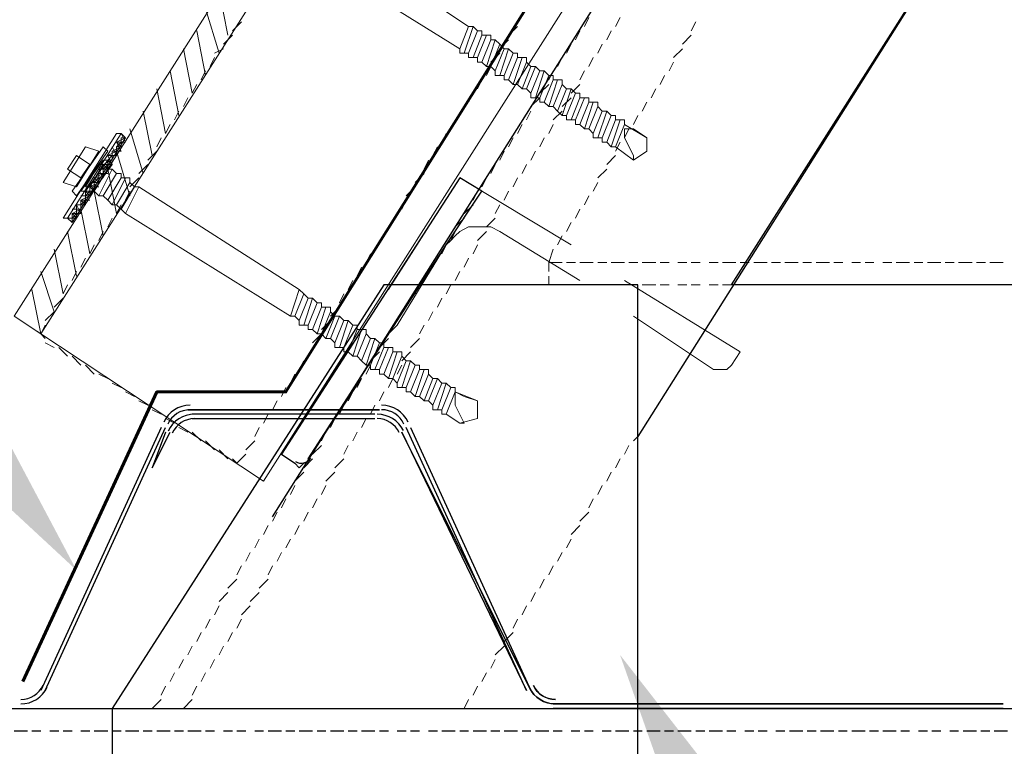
# Model space of a CAD drawing. Header units: millimetres. Extents: x 2063114 to 14983986, y -126020516 to 213791.
# Tile 281 of 656: x 2370270 to 2370847, y -1187810 to -1187385. Entities that reach past the tile are written whole.
import ezdxf

# ---------------------------------------------------------------- set-up
doc = ezdxf.new("R2010")
doc.units = ezdxf.units.MM
doc.layers.add('PDF2_Geometry', color=7, linetype='Continuous')
doc.layers.add('PDF2_Solid Fills', color=7, linetype='Continuous')

msp = doc.modelspace()

# ---------------------------------------------------------------- linework, layer by layer
at = {"layer": 'PDF2_Geometry', "linetype": 'ByBlock', "lineweight": 13}
for points in [[(2372582.17824, -1183921.58539), (2370267.12254, -1187558.44689), (2370413.08582, -1187654.90845), (2372728.17411, -1184015.43989)], [(2372582.17824, -1183921.58539), (2370267.12254, -1187558.44689), (2370282.73236, -1187568.87517), (2372597.82065, -1183932.01367)]]:
    msp.add_lwpolyline(points, close=True, dxfattribs=at)
at = {"layer": 'PDF2_Geometry', "linetype": 'ByBlock', "lineweight": 25}
for points in [[(2370418.31082, -1187675.765), (2372639.53376, -1184156.22162), (2372652.56911, -1184164.04283), (2372660.39031, -1184291.78922)], [(2372652.56911, -1184427.35681), (2370632.0905, -1187628.83776)], [(2370439.1891, -1187641.8731), (2370519.97566, -1187516.73378), (2370540.85394, -1187485.44895), (2370527.82946, -1187477.62775), (2370423.52496, -1187639.26603), (2370431.33531, -1187644.48017)], [(2369787.42181, -1187787.86898), (2375627.23503, -1187787.86898)], [(2370267.12254, -1187800.90432), (2370274.92202, -1187800.90432)], [(2370277.51823, -1187800.90432), (2370282.73236, -1187800.90432)], [(2370287.95737, -1187800.90432), (2370293.1715, -1187800.90432)], [(2370295.75685, -1187800.90432), (2370300.98185, -1187800.90432)], [(2370306.19599, -1187800.90432), (2370311.42099, -1187800.90432)], [(2370314.00633, -1187800.90432), (2370321.86013, -1187800.90432)], [(2370324.44547, -1187800.90432), (2370329.67047, -1187800.90432)], [(2370332.29927, -1187800.90432), (2370340.09875, -1187800.90432)], [(2370342.69496, -1187800.90432), (2370347.90909, -1187800.90432)], [(2370350.53789, -1187800.90432), (2370358.34823, -1187800.90432)], [(2370360.93358, -1187800.90432), (2370366.15858, -1187800.90432)], [(2370368.78737, -1187800.90432), (2370376.59772, -1187800.90432)], [(2370379.18306, -1187800.90432), (2370384.40806, -1187800.90432)], [(2370389.6222, -1187800.90432), (2370394.8472, -1187800.90432)], [(2370397.476, -1187800.90432), (2370402.64668, -1187800.90432)], [(2370407.87168, -1187800.90432), (2370413.08582, -1187800.90432)], [(2370415.71462, -1187800.90432), (2370423.52496, -1187800.90432)], [(2370426.11031, -1187800.90432), (2370431.33531, -1187800.90432)], [(2370433.9641, -1187800.90432), (2370441.77445, -1187800.90432)], [(2370444.35979, -1187800.90432), (2370449.58479, -1187800.90432)], [(2370452.21359, -1187800.90432), (2370460.02393, -1187800.90432)], [(2370462.65273, -1187800.90432), (2370467.82341, -1187800.90432)], [(2370470.45221, -1187800.90432), (2370478.26255, -1187800.90432)], [(2370480.89135, -1187800.90432), (2370486.11635, -1187800.90432)], [(2370491.28704, -1187800.90432), (2370496.51204, -1187800.90432)], [(2370499.14083, -1187800.90432), (2370504.36583, -1187800.90432)], [(2370509.53652, -1187800.90432), (2370514.76152, -1187800.90432)], [(2370517.39032, -1187800.90432), (2370525.20066, -1187800.90432)], [(2370527.82946, -1187800.90432), (2370533.00014, -1187800.90432)], [(2370535.62894, -1187800.90432), (2370543.43928, -1187800.90432)], [(2370546.06808, -1187800.90432), (2370551.29308, -1187800.90432)], [(2370553.87842, -1187800.90432), (2370561.68877, -1187800.90432)], [(2370564.31756, -1187800.90432), (2370569.54256, -1187800.90432)], [(2370572.12791, -1187800.90432), (2370579.94911, -1187800.90432)], [(2370582.55618, -1187800.90432), (2370587.77032, -1187800.90432)], [(2370592.98446, -1187800.90432), (2370598.1986, -1187800.90432)], [(2370600.80567, -1187800.90432), (2370606.0198, -1187800.90432)], [(2370611.23394, -1187800.90432), (2370616.44808, -1187800.90432)], [(2370619.05515, -1187800.90432), (2370626.87636, -1187800.90432)], [(2370629.48343, -1187800.90432), (2370634.69757, -1187800.90432)], [(2370637.30463, -1187800.90432), (2370645.12584, -1187800.90432)], [(2370647.73291, -1187800.90432), (2370652.94705, -1187800.90432)], [(2370655.55412, -1187800.90432), (2370663.37533, -1187800.90432)], [(2370665.9824, -1187800.90432), (2370671.19653, -1187800.90432)], [(2370673.8036, -1187800.90432), (2370681.62481, -1187800.90432)], [(2370684.23188, -1187800.90432), (2370689.44602, -1187800.90432)], [(2370694.66016, -1187800.90432), (2370699.87429, -1187800.90432)], [(2370702.48136, -1187800.90432), (2370707.6955, -1187800.90432)], [(2370712.90964, -1187800.90432), (2370718.12378, -1187800.90432)], [(2370720.73085, -1187800.90432), (2370728.55206, -1187800.90432)], [(2370731.15913, -1187800.90432), (2370736.37326, -1187800.90432)], [(2370738.98033, -1187800.90432), (2370746.80154, -1187800.90432)], [(2370749.40861, -1187800.90432), (2370754.62275, -1187800.90432)], [(2370757.22982, -1187800.90432), (2370765.05102, -1187800.90432)], [(2370767.65809, -1187800.90432), (2370772.87223, -1187800.90432)], [(2370775.4793, -1187800.90432), (2370783.30051, -1187800.90432)], [(2370785.90758, -1187800.90432), (2370791.12172, -1187800.90432)], [(2370796.33585, -1187800.90432), (2370801.54999, -1187800.90432)], [(2370804.15706, -1187800.90432), (2370809.3712, -1187800.90432)], [(2370814.58534, -1187800.90432), (2370819.79948, -1187800.90432)], [(2370822.40655, -1187800.90432), (2370830.22775, -1187800.90432)], [(2370832.83482, -1187800.90432), (2370838.04896, -1187800.90432)], [(2370840.65603, -1187800.90432), (2370848.47724, -1187800.90432)]]:
    msp.add_lwpolyline(points, dxfattribs=at)
at = {"layer": 'PDF2_Geometry', "linetype": 'ByBlock', "lineweight": 60}
msp.add_lwpolyline([(2370272.29323, -1187772.22656), (2370350.53789, -1187602.76707), (2370426.11031, -1187602.76707), (2370613.84101, -1187302.95411)], dxfattribs=at)
at = {"layer": 'PDF2_Geometry', "linetype": 'ByBlock', "lineweight": 0}
for points in [[(2370533.00014, -1187388.98739), (2370527.82946, -1187402.02274), (2370431.33531, -1187342.06015), (2370439.1891, -1187326.41773)], [(2370535.62894, -1187388.98739), (2370530.4148, -1187404.62981), (2370527.82946, -1187404.62981), (2370527.82946, -1187402.02274), (2370533.00014, -1187388.98739)], [(2370538.22514, -1187391.59446), (2370533.00014, -1187404.62981), (2370530.4148, -1187404.62981), (2370535.62894, -1187388.98739)], [(2370540.85394, -1187391.59446), (2370540.85394, -1187394.20153), (2370535.62894, -1187407.23688), (2370533.00014, -1187407.23688), (2370533.00014, -1187404.62981), (2370538.22514, -1187391.59446)], [(2370543.43928, -1187394.20153), (2370538.22514, -1187407.23688), (2370535.62894, -1187407.23688), (2370540.85394, -1187394.20153)], [(2370546.06808, -1187394.20153), (2370546.06808, -1187396.8086), (2370540.85394, -1187409.84395), (2370538.22514, -1187409.84395), (2370538.22514, -1187407.23688), (2370543.43928, -1187394.20153)], [(2370548.66428, -1187396.8086), (2370543.43928, -1187412.45102), (2370540.85394, -1187409.84395), (2370546.06808, -1187396.8086)], [(2370551.29308, -1187399.41567), (2370546.06808, -1187412.45102), (2370543.43928, -1187412.45102), (2370548.66428, -1187396.8086)], [(2370553.87842, -1187402.02274), (2370548.66428, -1187415.05809), (2370546.06808, -1187412.45102), (2370551.29308, -1187399.41567)], [(2370556.46376, -1187402.02274), (2370551.29308, -1187417.66516), (2370548.66428, -1187417.66516), (2370548.66428, -1187415.05809), (2370553.87842, -1187402.02274)], [(2370559.10342, -1187404.62981), (2370553.87842, -1187417.66516), (2370551.29308, -1187417.66516), (2370556.46376, -1187402.02274)], [(2370561.68877, -1187404.62981), (2370561.68877, -1187407.23688), (2370556.46376, -1187420.27222), (2370553.87842, -1187420.27222), (2370553.87842, -1187417.66516), (2370559.10342, -1187404.62981)], [(2370564.31756, -1187407.23688), (2370559.10342, -1187422.87929), (2370556.46376, -1187420.27222), (2370561.68877, -1187407.23688)], [(2370566.9029, -1187407.23688), (2370566.9029, -1187409.84395), (2370561.68877, -1187422.87929), (2370559.10342, -1187422.87929), (2370564.31756, -1187407.23688)], [(2370569.54256, -1187412.45102), (2370564.31756, -1187425.48636), (2370561.68877, -1187422.87929), (2370566.9029, -1187409.84395)], [(2370572.12791, -1187412.45102), (2370566.9029, -1187425.48636), (2370564.31756, -1187425.48636), (2370569.54256, -1187412.45102)], [(2370574.73497, -1187415.05809), (2370569.54256, -1187428.09343), (2370566.9029, -1187425.48636), (2370572.12791, -1187412.45102)], [(2370577.34204, -1187415.05809), (2370572.12791, -1187430.7005), (2370569.54256, -1187430.7005), (2370569.54256, -1187428.09343), (2370574.73497, -1187415.05809)], [(2370579.94911, -1187417.66516), (2370574.73497, -1187430.7005), (2370572.12791, -1187430.7005), (2370577.34204, -1187415.05809)], [(2370582.55618, -1187417.66516), (2370582.55618, -1187420.27222), (2370577.34204, -1187433.30757), (2370574.73497, -1187433.30757), (2370574.73497, -1187430.7005), (2370579.94911, -1187417.66516)], [(2370585.16325, -1187420.27222), (2370579.94911, -1187435.91464), (2370577.34204, -1187433.30757), (2370582.55618, -1187420.27222)], [(2370587.77032, -1187420.27222), (2370587.77032, -1187422.87929), (2370582.55618, -1187435.91464), (2370579.94911, -1187435.91464), (2370585.16325, -1187420.27222)], [(2370590.37739, -1187425.48636), (2370585.16325, -1187438.52171), (2370582.55618, -1187435.91464), (2370587.77032, -1187422.87929)], [(2370592.98446, -1187425.48636), (2370587.77032, -1187441.12878), (2370585.16325, -1187438.52171), (2370590.37739, -1187425.48636)], [(2370595.59153, -1187428.09343), (2370590.37739, -1187441.12878), (2370587.77032, -1187441.12878), (2370592.98446, -1187425.48636)], [(2370598.1986, -1187428.09343), (2370598.1986, -1187430.7005), (2370592.98446, -1187443.73585), (2370590.37739, -1187443.73585), (2370590.37739, -1187441.12878), (2370595.59153, -1187428.09343)], [(2370600.80567, -1187430.7005), (2370595.59153, -1187443.73585), (2370592.98446, -1187443.73585), (2370598.1986, -1187430.7005)], [(2370603.41274, -1187430.7005), (2370603.41274, -1187433.30757), (2370598.1986, -1187446.34292), (2370595.59153, -1187446.34292), (2370595.59153, -1187443.73585), (2370600.80567, -1187430.7005)], [(2370606.0198, -1187433.30757), (2370600.80567, -1187448.94999), (2370598.1986, -1187446.34292), (2370603.41274, -1187433.30757)], [(2370608.62687, -1187433.30757), (2370608.62687, -1187435.91464), (2370603.41274, -1187448.94999), (2370600.80567, -1187448.94999), (2370606.0198, -1187433.30757)], [(2370611.23394, -1187438.52171), (2370606.0198, -1187451.55705), (2370603.41274, -1187448.94999), (2370608.62687, -1187435.91464)], [(2370613.84101, -1187438.52171), (2370608.62687, -1187454.16412), (2370606.0198, -1187454.16412), (2370606.0198, -1187451.55705), (2370611.23394, -1187438.52171)], [(2370616.44808, -1187441.12878), (2370611.23394, -1187454.16412), (2370608.62687, -1187454.16412), (2370613.84101, -1187438.52171)], [(2370619.05515, -1187441.12878), (2370619.05515, -1187443.73585), (2370613.84101, -1187456.77119), (2370611.23394, -1187456.77119), (2370611.23394, -1187454.16412), (2370616.44808, -1187441.12878)], [(2370621.66222, -1187443.73585), (2370616.44808, -1187459.37826), (2370613.84101, -1187456.77119), (2370619.05515, -1187443.73585)], [(2370624.26929, -1187443.73585), (2370624.26929, -1187446.34292), (2370619.05515, -1187459.37826), (2370616.44808, -1187459.37826), (2370621.66222, -1187443.73585)], [(2370329.67047, -1187451.55705), (2370298.39651, -1187501.09137), (2370295.75685, -1187501.09137), (2370327.07427, -1187451.55705)], [(2370332.29927, -1187454.16412), (2370300.98185, -1187503.69844), (2370298.39651, -1187501.09137), (2370329.67047, -1187451.55705)], [(2370637.30463, -1187454.16412), (2370637.30463, -1187461.98533), (2370629.48343, -1187467.19947), (2370629.48343, -1187464.5924), (2370624.26929, -1187454.16412), (2370624.26929, -1187448.94999), (2370629.48343, -1187448.94999)], [(2370329.67047, -1187461.98533), (2370324.44547, -1187461.98533), (2370329.67047, -1187459.37826), (2370327.07427, -1187459.37826), (2370329.67047, -1187456.77119), (2370329.67047, -1187454.16412), (2370329.67047, -1187459.37826), (2370327.07427, -1187456.77119)], [(2370316.63513, -1187461.98533), (2370303.61064, -1187482.84188), (2370295.75685, -1187480.23482), (2370308.83564, -1187459.37826)], [(2370311.42099, -1187469.80654), (2370306.19599, -1187477.62775), (2370298.39651, -1187472.41361), (2370303.61064, -1187464.5924)], [(2370321.86013, -1187461.98533), (2370303.61064, -1187488.05602), (2370300.98185, -1187485.44895), (2370319.23133, -1187459.37826)], [(2370324.44547, -1187464.5924), (2370324.44547, -1187461.98533), (2370324.44547, -1187467.19947)], [(2370308.83564, -1187485.44895), (2370306.19599, -1187485.44895), (2370319.23133, -1187467.19947), (2370321.86013, -1187467.19947)], [(2370311.42099, -1187488.05602), (2370308.83564, -1187485.44895), (2370321.86013, -1187467.19947), (2370324.44547, -1187469.80654)], [(2370319.23133, -1187469.80654), (2370311.42099, -1187482.84188), (2370308.83564, -1187482.84188), (2370316.63513, -1187469.80654)], [(2370321.86013, -1187472.41361), (2370314.00633, -1187485.44895), (2370311.42099, -1187482.84188), (2370319.23133, -1187469.80654)], [(2370324.44547, -1187472.41361), (2370316.63513, -1187488.05602), (2370314.00633, -1187485.44895), (2370321.86013, -1187472.41361)], [(2370327.07427, -1187475.02068), (2370319.23133, -1187488.05602), (2370316.63513, -1187488.05602), (2370324.44547, -1187472.41361)], [(2370329.67047, -1187475.02068), (2370329.67047, -1187477.62775), (2370321.86013, -1187490.66309), (2370319.23133, -1187488.05602), (2370327.07427, -1187475.02068)], [(2370332.29927, -1187477.62775), (2370324.44547, -1187493.27016), (2370321.86013, -1187490.66309), (2370329.67047, -1187477.62775)], [(2370334.88461, -1187477.62775), (2370334.88461, -1187480.23482), (2370327.07427, -1187493.27016), (2370324.44547, -1187493.27016), (2370332.29927, -1187477.62775)], [(2370337.46995, -1187482.84188), (2370329.67047, -1187495.87723), (2370327.07427, -1187493.27016), (2370334.88461, -1187480.23482)], [(2370340.09875, -1187482.84188), (2370332.29927, -1187498.4843), (2370329.67047, -1187495.87723), (2370337.46995, -1187482.84188)], [(2370433.9641, -1187542.80448), (2370428.74996, -1187558.44689), (2370332.29927, -1187498.4843), (2370340.09875, -1187482.84188)], [(2370436.54945, -1187545.41154), (2370431.33531, -1187558.44689), (2370428.74996, -1187558.44689), (2370433.9641, -1187542.80448)], [(2370439.1891, -1187548.01861), (2370433.9641, -1187561.05396), (2370431.33531, -1187558.44689), (2370436.54945, -1187545.41154)], [(2370441.77445, -1187548.01861), (2370436.54945, -1187563.66103), (2370433.9641, -1187563.66103), (2370433.9641, -1187561.05396), (2370439.1891, -1187548.01861)], [(2370444.35979, -1187550.62568), (2370439.1891, -1187563.66103), (2370436.54945, -1187563.66103), (2370441.77445, -1187548.01861)], [(2370446.98859, -1187550.62568), (2370446.98859, -1187553.23275), (2370441.77445, -1187566.2681), (2370439.1891, -1187566.2681), (2370439.1891, -1187563.66103), (2370444.35979, -1187550.62568)], [(2370449.58479, -1187553.23275), (2370444.35979, -1187568.87517), (2370441.77445, -1187566.2681), (2370446.98859, -1187553.23275)], [(2370452.21359, -1187553.23275), (2370452.21359, -1187555.83982), (2370446.98859, -1187568.87517), (2370444.35979, -1187568.87517), (2370449.58479, -1187553.23275)], [(2370454.79893, -1187558.44689), (2370449.58479, -1187571.48224), (2370446.98859, -1187568.87517), (2370452.21359, -1187555.83982)], [(2370457.42772, -1187558.44689), (2370452.21359, -1187571.48224), (2370449.58479, -1187571.48224), (2370454.79893, -1187558.44689)], [(2370460.02393, -1187561.05396), (2370454.79893, -1187574.08931), (2370452.21359, -1187571.48224), (2370457.42772, -1187558.44689)], [(2370462.65273, -1187561.05396), (2370457.42772, -1187576.69637), (2370454.79893, -1187576.69637), (2370454.79893, -1187574.08931), (2370460.02393, -1187561.05396)], [(2370465.23807, -1187563.66103), (2370460.02393, -1187576.69637), (2370457.42772, -1187576.69637), (2370462.65273, -1187561.05396)], [(2370467.82341, -1187563.66103), (2370467.82341, -1187566.2681), (2370462.65273, -1187579.30344), (2370460.02393, -1187579.30344), (2370460.02393, -1187576.69637), (2370465.23807, -1187563.66103)], [(2370470.45221, -1187566.2681), (2370465.23807, -1187581.91051), (2370462.65273, -1187579.30344), (2370467.82341, -1187566.2681)], [(2370473.04841, -1187566.2681), (2370473.04841, -1187568.87517), (2370467.82341, -1187581.91051), (2370465.23807, -1187581.91051), (2370470.45221, -1187566.2681)], [(2370475.67721, -1187571.48224), (2370470.45221, -1187584.51758), (2370467.82341, -1187581.91051), (2370473.04841, -1187568.87517)], [(2370478.26255, -1187571.48224), (2370473.04841, -1187587.12465), (2370470.45221, -1187584.51758), (2370475.67721, -1187571.48224)], [(2370480.89135, -1187574.08931), (2370475.67721, -1187587.12465), (2370473.04841, -1187587.12465), (2370478.26255, -1187571.48224)], [(2370483.48755, -1187574.08931), (2370483.48755, -1187576.69637), (2370478.26255, -1187589.73172), (2370475.67721, -1187589.73172), (2370475.67721, -1187587.12465), (2370480.89135, -1187574.08931)], [(2370486.11635, -1187576.69637), (2370480.89135, -1187589.73172), (2370478.26255, -1187589.73172), (2370483.48755, -1187576.69637)], [(2370488.70169, -1187576.69637), (2370488.70169, -1187579.30344), (2370483.48755, -1187592.33879), (2370480.89135, -1187592.33879), (2370480.89135, -1187589.73172), (2370486.11635, -1187576.69637)], [(2370491.28704, -1187579.30344), (2370486.11635, -1187594.94586), (2370483.48755, -1187592.33879), (2370488.70169, -1187579.30344)], [(2370493.92669, -1187579.30344), (2370493.92669, -1187581.91051), (2370488.70169, -1187594.94586), (2370486.11635, -1187594.94586), (2370491.28704, -1187579.30344)], [(2370496.51204, -1187584.51758), (2370491.28704, -1187597.55293), (2370488.70169, -1187594.94586), (2370493.92669, -1187581.91051)], [(2370499.14083, -1187584.51758), (2370493.92669, -1187600.16), (2370491.28704, -1187600.16), (2370491.28704, -1187597.55293), (2370496.51204, -1187584.51758)], [(2370501.72618, -1187587.12465), (2370496.51204, -1187600.16), (2370493.92669, -1187600.16), (2370499.14083, -1187584.51758)], [(2370504.36583, -1187587.12465), (2370504.36583, -1187589.73172), (2370499.14083, -1187602.76707), (2370496.51204, -1187602.76707), (2370496.51204, -1187600.16), (2370501.72618, -1187587.12465)], [(2370506.95118, -1187589.73172), (2370501.72618, -1187605.37414), (2370499.14083, -1187602.76707), (2370504.36583, -1187589.73172)], [(2370509.53652, -1187589.73172), (2370509.53652, -1187592.33879), (2370504.36583, -1187605.37414), (2370501.72618, -1187605.37414), (2370506.95118, -1187589.73172)], [(2370512.16531, -1187594.94586), (2370506.95118, -1187607.9812), (2370504.36583, -1187605.37414), (2370509.53652, -1187592.33879)], [(2370514.76152, -1187594.94586), (2370509.53652, -1187607.9812), (2370506.95118, -1187607.9812), (2370512.16531, -1187594.94586)], [(2370517.39032, -1187597.55293), (2370512.16531, -1187610.58827), (2370509.53652, -1187607.9812), (2370514.76152, -1187594.94586)], [(2370519.97566, -1187597.55293), (2370514.76152, -1187613.19534), (2370512.16531, -1187613.19534), (2370512.16531, -1187610.58827), (2370517.39032, -1187597.55293)], [(2370522.60445, -1187600.16), (2370517.39032, -1187613.19534), (2370514.76152, -1187613.19534), (2370519.97566, -1187597.55293)], [(2370525.20066, -1187600.16), (2370525.20066, -1187602.76707), (2370519.97566, -1187615.80241), (2370517.39032, -1187615.80241), (2370517.39032, -1187613.19534), (2370522.60445, -1187600.16)], [(2370538.22514, -1187607.9812), (2370538.22514, -1187618.40948), (2370527.82946, -1187621.01655), (2370530.4148, -1187621.01655), (2370525.20066, -1187610.58827), (2370525.20066, -1187602.76707), (2370530.4148, -1187605.37414)]]:
    msp.add_lwpolyline(points, close=True, dxfattribs=at)
at = {"layer": 'PDF2_Geometry', "linetype": 'ByBlock', "lineweight": 25}
for points in [[(2370809.3712, -1187347.27429), (2374662.61944, -1187347.27429), (2374785.15169, -1187540.19741), (2370686.83895, -1187540.19741)], [(2370324.44547, -1187972.97089), (2370632.0905, -1187972.97089), (2370632.0905, -1187540.19741), (2370483.48755, -1187540.19741), (2370324.44547, -1187787.86898)]]:
    msp.add_lwpolyline(points, close=True, dxfattribs=at)
at = {"layer": 'PDF2_Geometry', "linetype": 'ByBlock', "lineweight": 0}
for points in [[(2370392.251, -1187394.20153), (2370387.03686, -1187368.13084)], [(2370387.03686, -1187404.62981), (2370379.18306, -1187378.55912)], [(2370600.80567, -1187388.98739), (2370603.41274, -1187383.77326)], [(2370621.66222, -1187383.77326), (2370619.05515, -1187388.98739)], [(2370663.37533, -1187391.59446), (2370665.9824, -1187386.38033)], [(2370379.18306, -1187417.66516), (2370374.01237, -1187391.59446)], [(2370595.59153, -1187396.8086), (2370598.1986, -1187391.59446)], [(2370616.44808, -1187391.59446), (2370613.84101, -1187396.8086)], [(2370658.16119, -1187399.41567), (2370663.37533, -1187394.20153)], [(2370590.37739, -1187404.62981), (2370592.98446, -1187399.41567)], [(2370611.23394, -1187399.41567), (2370608.62687, -1187404.62981)], [(2370371.37272, -1187428.09343), (2370366.15858, -1187402.02274)], [(2370585.16325, -1187412.45102), (2370587.77032, -1187407.23688)], [(2370606.0198, -1187407.23688), (2370603.41274, -1187412.45102)], [(2370652.94705, -1187407.23688), (2370658.16119, -1187402.02274)], [(2370650.33998, -1187415.05809), (2370652.94705, -1187409.84395)], [(2370363.57323, -1187441.12878), (2370358.34823, -1187415.05809)], [(2370579.94911, -1187420.27222), (2370582.55618, -1187415.05809)], [(2370600.80567, -1187415.05809), (2370598.1986, -1187420.27222)], [(2370645.12584, -1187422.87929), (2370647.73291, -1187417.66516)], [(2370574.73497, -1187428.09343), (2370579.94911, -1187422.87929)], [(2370598.1986, -1187422.87929), (2370592.98446, -1187428.09343)], [(2370355.76289, -1187451.55705), (2370350.53789, -1187425.48636)], [(2370639.9117, -1187430.7005), (2370642.51877, -1187425.48636)], [(2370569.54256, -1187435.91464), (2370574.73497, -1187430.7005)], [(2370592.98446, -1187430.7005), (2370587.77032, -1187435.91464)], [(2370634.69757, -1187438.52171), (2370637.30463, -1187433.30757)], [(2370347.90909, -1187464.5924), (2370342.69496, -1187438.52171)], [(2370566.9029, -1187443.73585), (2370569.54256, -1187438.52171)], [(2370587.77032, -1187438.52171), (2370582.55618, -1187443.73585)], [(2370629.48343, -1187446.34292), (2370632.0905, -1187441.12878)], [(2370561.68877, -1187451.55705), (2370564.31756, -1187446.34292)], [(2370582.55618, -1187446.34292), (2370579.94911, -1187451.55705)], [(2370637.30463, -1187454.16412), (2370624.26929, -1187446.34292), (2370619.05515, -1187459.37826), (2370629.48343, -1187467.19947)], [(2370329.67047, -1187451.55705), (2370332.29927, -1187456.77119), (2370327.07427, -1187456.77119), (2370332.29927, -1187454.16412)], [(2370342.69496, -1187475.02068), (2370334.88461, -1187448.94999)], [(2370624.26929, -1187454.16412), (2370626.87636, -1187448.94999)], [(2370329.67047, -1187454.16412), (2370332.29927, -1187454.16412), (2370329.67047, -1187454.16412)], [(2370556.46376, -1187459.37826), (2370559.10342, -1187454.16412)], [(2370577.34204, -1187454.16412), (2370574.73497, -1187459.37826)], [(2370619.05515, -1187461.98533), (2370621.66222, -1187456.77119)], [(2370321.86013, -1187464.5924), (2370324.44547, -1187469.80654), (2370319.23133, -1187469.80654), (2370324.44547, -1187467.19947), (2370321.86013, -1187467.19947), (2370324.44547, -1187464.5924)], [(2370324.44547, -1187461.98533), (2370327.07427, -1187461.98533), (2370321.86013, -1187464.5924), (2370327.07427, -1187464.5924)], [(2370334.88461, -1187488.05602), (2370327.07427, -1187461.98533), (2370327.07427, -1187459.37826), (2370327.07427, -1187464.5924), (2370324.44547, -1187459.37826)], [(2370551.29308, -1187467.19947), (2370553.87842, -1187461.98533)], [(2370572.12791, -1187461.98533), (2370569.54256, -1187467.19947)], [(2370613.84101, -1187469.80654), (2370619.05515, -1187464.5924)], [(2370316.63513, -1187469.80654), (2370308.83564, -1187482.84188), (2370316.63513, -1187469.80654)], [(2370316.63513, -1187472.41361), (2370319.23133, -1187477.62775), (2370319.23133, -1187472.41361), (2370321.86013, -1187469.80654), (2370321.86013, -1187467.19947), (2370321.86013, -1187472.41361), (2370319.23133, -1187469.80654), (2370319.23133, -1187475.02068), (2370319.23133, -1187469.80654)], [(2370546.06808, -1187475.02068), (2370548.66428, -1187469.80654)], [(2370566.9029, -1187469.80654), (2370564.31756, -1187475.02068)], [(2370314.00633, -1187480.23482), (2370316.63513, -1187477.62775), (2370316.63513, -1187475.02068), (2370316.63513, -1187480.23482), (2370314.00633, -1187477.62775), (2370314.00633, -1187482.84188), (2370314.00633, -1187480.23482), (2370314.00633, -1187485.44895), (2370311.42099, -1187480.23482), (2370316.63513, -1187480.23482), (2370311.42099, -1187482.84188), (2370316.63513, -1187482.84188)], [(2370321.86013, -1187475.02068), (2370316.63513, -1187475.02068), (2370319.23133, -1187475.02068), (2370314.00633, -1187477.62775), (2370319.23133, -1187477.62775)], [(2370316.63513, -1187472.41361), (2370321.86013, -1187472.41361), (2370316.63513, -1187472.41361)], [(2370327.07427, -1187498.4843), (2370321.86013, -1187472.41361)], [(2370608.62687, -1187477.62775), (2370613.84101, -1187472.41361)], [(2370592.98446, -1187516.73378), (2370527.82946, -1187477.62775), (2370486.11635, -1187542.80448)], [(2370540.85394, -1187482.84188), (2370543.43928, -1187477.62775)], [(2370561.68877, -1187477.62775), (2370559.10342, -1187482.84188)], [(2370606.0198, -1187485.44895), (2370608.62687, -1187480.23482)], [(2370311.42099, -1187488.05602), (2370308.83564, -1187485.44895), (2370308.83564, -1187490.66309), (2370308.83564, -1187488.05602), (2370308.83564, -1187493.27016), (2370306.19599, -1187490.66309), (2370306.19599, -1187495.87723), (2370306.19599, -1187490.66309)], [(2370306.19599, -1187488.05602), (2370311.42099, -1187488.05602), (2370306.19599, -1187490.66309), (2370311.42099, -1187490.66309)], [(2370308.83564, -1187485.44895), (2370314.00633, -1187485.44895), (2370308.83564, -1187485.44895)], [(2370308.83564, -1187488.05602), (2370311.42099, -1187485.44895)], [(2370311.42099, -1187482.84188), (2370311.42099, -1187488.05602), (2370311.42099, -1187482.84188)], [(2370311.42099, -1187482.84188), (2370314.00633, -1187482.84188)], [(2370319.23133, -1187511.51965), (2370314.00633, -1187485.44895)], [(2370535.62894, -1187490.66309), (2370538.22514, -1187485.44895)], [(2370556.46376, -1187485.44895), (2370553.87842, -1187490.66309)], [(2370600.80567, -1187493.27016), (2370603.41274, -1187488.05602)], [(2370311.42099, -1187521.94792), (2370306.19599, -1187495.87723), (2370300.98185, -1187498.4843), (2370306.19599, -1187498.4843), (2370303.61064, -1187493.27016), (2370303.61064, -1187498.4843), (2370303.61064, -1187495.87723), (2370303.61064, -1187501.09137), (2370300.98185, -1187498.4843), (2370300.98185, -1187503.69844), (2370300.98185, -1187501.09137), (2370303.61064, -1187498.4843)], [(2370303.61064, -1187493.27016), (2370308.83564, -1187493.27016), (2370303.61064, -1187493.27016)], [(2370306.19599, -1187493.27016), (2370308.83564, -1187490.66309)], [(2370530.4148, -1187498.4843), (2370535.62894, -1187493.27016)], [(2370551.29308, -1187493.27016), (2370548.66428, -1187498.4843)], [(2370303.61064, -1187495.87723), (2370306.19599, -1187495.87723), (2370300.98185, -1187495.87723)], [(2370595.59153, -1187501.09137), (2370598.1986, -1187495.87723)], [(2370298.39651, -1187501.09137), (2370303.61064, -1187501.09137), (2370300.98185, -1187501.09137)], [(2370525.20066, -1187506.30551), (2370530.4148, -1187501.09137)], [(2370548.66428, -1187501.09137), (2370543.43928, -1187506.30551)], [(2370590.37739, -1187508.91258), (2370592.98446, -1187503.69844)], [(2370303.61064, -1187534.98327), (2370298.39651, -1187508.91258)], [(2370598.1986, -1187537.59034), (2370551.29308, -1187508.91258), (2370546.06808, -1187506.30551), (2370533.00014, -1187506.30551), (2370527.82946, -1187508.91258), (2370525.20066, -1187511.51965), (2370522.60445, -1187514.12671), (2370519.97566, -1187516.73378)], [(2370522.60445, -1187514.12671), (2370525.20066, -1187508.91258)], [(2370543.43928, -1187508.91258), (2370538.22514, -1187514.12671)], [(2370486.11635, -1187568.87517), (2370491.28704, -1187563.66103), (2370519.97566, -1187516.73378), (2370517.39032, -1187521.94792)], [(2370538.22514, -1187516.73378), (2370535.62894, -1187521.94792)], [(2370585.16325, -1187516.73378), (2370587.77032, -1187511.51965)], [(2370295.75685, -1187545.41154), (2370290.58616, -1187519.34085)], [(2370587.77032, -1187527.16206), (2370579.94911, -1187527.16206), (2370579.94911, -1187532.3762), (2370579.94911, -1187527.16206), (2370582.55618, -1187519.34085)], [(2370512.16531, -1187529.76913), (2370514.76152, -1187524.55499)], [(2370533.00014, -1187524.55499), (2370530.4148, -1187529.76913)], [(2370595.59153, -1187527.16206), (2370590.37739, -1187527.16206)], [(2370606.0198, -1187527.16206), (2370598.1986, -1187527.16206)], [(2370613.84101, -1187527.16206), (2370608.62687, -1187527.16206)], [(2370624.26929, -1187527.16206), (2370616.44808, -1187527.16206)], [(2370632.0905, -1187527.16206), (2370626.87636, -1187527.16206)], [(2370642.51877, -1187527.16206), (2370634.69757, -1187527.16206)], [(2370650.33998, -1187527.16206), (2370645.12584, -1187527.16206)], [(2370660.76826, -1187527.16206), (2370655.55412, -1187527.16206)], [(2370668.58946, -1187527.16206), (2370663.37533, -1187527.16206)], [(2370679.01774, -1187527.16206), (2370673.8036, -1187527.16206)], [(2370689.44602, -1187527.16206), (2370681.62481, -1187527.16206)], [(2370697.26723, -1187527.16206), (2370692.05309, -1187527.16206)], [(2370707.6955, -1187527.16206), (2370699.87429, -1187527.16206)], [(2370715.51671, -1187527.16206), (2370710.30257, -1187527.16206)], [(2370725.94499, -1187527.16206), (2370718.12378, -1187527.16206)], [(2370733.76619, -1187527.16206), (2370728.55206, -1187527.16206)], [(2370744.19447, -1187527.16206), (2370736.37326, -1187527.16206)], [(2370752.01568, -1187527.16206), (2370746.80154, -1187527.16206)], [(2370762.44396, -1187527.16206), (2370757.22982, -1187527.16206)], [(2370770.26516, -1187527.16206), (2370765.05102, -1187527.16206)], [(2370780.69344, -1187527.16206), (2370775.4793, -1187527.16206)], [(2370791.12172, -1187527.16206), (2370783.30051, -1187527.16206)], [(2370798.94292, -1187527.16206), (2370793.72879, -1187527.16206)], [(2370809.3712, -1187527.16206), (2370801.54999, -1187527.16206)], [(2370817.19241, -1187527.16206), (2370811.97827, -1187527.16206)], [(2370827.62068, -1187527.16206), (2370819.79948, -1187527.16206)], [(2370835.44189, -1187527.16206), (2370830.22775, -1187527.16206)], [(2370845.87017, -1187527.16206), (2370838.04896, -1187527.16206)], [(2370290.58616, -1187555.83982), (2370282.73236, -1187532.3762)], [(2370506.95118, -1187537.59034), (2370509.53652, -1187532.3762)], [(2370527.82946, -1187532.3762), (2370525.20066, -1187537.59034)], [(2370579.94911, -1187540.19741), (2370579.94911, -1187534.98327), (2370579.94911, -1187540.19741), (2370587.77032, -1187540.19741)], [(2370629.48343, -1187558.44689), (2370676.41067, -1187589.73172), (2370684.23188, -1187589.73172), (2370686.83895, -1187587.12465), (2370692.05309, -1187579.30344), (2370624.26929, -1187537.59034)], [(2370282.73236, -1187568.87517), (2370277.51823, -1187542.80448)], [(2370501.72618, -1187545.41154), (2370504.36583, -1187540.19741)], [(2370522.60445, -1187540.19741), (2370519.97566, -1187545.41154)], [(2370590.37739, -1187540.19741), (2370595.59153, -1187540.19741)], [(2370598.1986, -1187540.19741), (2370606.0198, -1187540.19741)], [(2370608.62687, -1187540.19741), (2370613.84101, -1187540.19741)], [(2370616.44808, -1187540.19741), (2370624.26929, -1187540.19741)], [(2370626.87636, -1187540.19741), (2370632.0905, -1187540.19741)], [(2370634.69757, -1187540.19741), (2370642.51877, -1187540.19741)], [(2370645.12584, -1187540.19741), (2370650.33998, -1187540.19741)], [(2370655.55412, -1187540.19741), (2370660.76826, -1187540.19741)], [(2370663.37533, -1187540.19741), (2370668.58946, -1187540.19741)], [(2370673.8036, -1187540.19741), (2370679.01774, -1187540.19741)], [(2370681.62481, -1187540.19741), (2370689.44602, -1187540.19741)], [(2370692.05309, -1187540.19741), (2370697.26723, -1187540.19741)], [(2370699.87429, -1187540.19741), (2370707.6955, -1187540.19741)], [(2370710.30257, -1187540.19741), (2370715.51671, -1187540.19741)], [(2370718.12378, -1187540.19741), (2370725.94499, -1187540.19741)], [(2370728.55206, -1187540.19741), (2370733.76619, -1187540.19741)], [(2370736.37326, -1187540.19741), (2370744.19447, -1187540.19741)], [(2370746.80154, -1187540.19741), (2370752.01568, -1187540.19741)], [(2370757.22982, -1187540.19741), (2370762.44396, -1187540.19741)], [(2370765.05102, -1187540.19741), (2370770.26516, -1187540.19741)], [(2370775.4793, -1187540.19741), (2370780.69344, -1187540.19741)], [(2370783.30051, -1187540.19741), (2370791.12172, -1187540.19741)], [(2370793.72879, -1187540.19741), (2370798.94292, -1187540.19741)], [(2370801.54999, -1187540.19741), (2370809.3712, -1187540.19741)], [(2370811.97827, -1187540.19741), (2370817.19241, -1187540.19741)], [(2370819.79948, -1187540.19741), (2370827.62068, -1187540.19741)], [(2370830.22775, -1187540.19741), (2370835.44189, -1187540.19741)], [(2370838.04896, -1187540.19741), (2370845.87017, -1187540.19741)], [(2370496.51204, -1187553.23275), (2370499.14083, -1187548.01861)], [(2370517.39032, -1187548.01861), (2370514.76152, -1187553.23275)], [(2370491.28704, -1187561.05396), (2370493.92669, -1187555.83982)], [(2370512.16531, -1187555.83982), (2370509.53652, -1187561.05396)], [(2370506.95118, -1187563.66103), (2370504.36583, -1187568.87517)], [(2370467.82341, -1187600.16), (2370470.45221, -1187594.94586), (2370439.1891, -1187641.8731), (2370439.1891, -1187644.48017), (2370436.54945, -1187644.48017), (2370433.9641, -1187647.08724), (2370431.33531, -1187644.48017), (2370423.52496, -1187639.26603), (2370465.23807, -1187574.08931)], [(2370480.89135, -1187576.69637), (2370486.11635, -1187571.48224)], [(2370504.36583, -1187571.48224), (2370499.14083, -1187576.69637)], [(2370475.67721, -1187584.51758), (2370480.89135, -1187579.30344)], [(2370499.14083, -1187579.30344), (2370493.92669, -1187584.51758)], [(2370473.04841, -1187592.33879), (2370475.67721, -1187587.12465)], [(2370493.92669, -1187587.12465), (2370491.28704, -1187592.33879)], [(2370488.70169, -1187594.94586), (2370486.11635, -1187600.16)], [(2370462.65273, -1187607.9812), (2370465.23807, -1187602.76707)], [(2370483.48755, -1187602.76707), (2370480.89135, -1187607.9812)], [(2370538.22514, -1187607.9812), (2370525.20066, -1187602.76707), (2370519.97566, -1187615.80241), (2370527.82946, -1187621.01655)], [(2370457.42772, -1187615.80241), (2370460.02393, -1187610.58827)], [(2370478.26255, -1187610.58827), (2370475.67721, -1187615.80241)], [(2370452.21359, -1187623.62362), (2370454.79893, -1187618.40948)], [(2370473.04841, -1187618.40948), (2370470.45221, -1187623.62362)], [(2370446.98859, -1187631.44483), (2370449.58479, -1187626.23069)], [(2370467.82341, -1187626.23069), (2370465.23807, -1187631.44483)], [(2370632.0905, -1187628.83776), (2370629.48343, -1187631.44483)], [(2370441.77445, -1187639.26603), (2370446.98859, -1187634.0519)], [(2370462.65273, -1187634.0519), (2370460.02393, -1187639.26603)], [(2370626.87636, -1187634.0519), (2370624.26929, -1187639.26603)], [(2370436.54945, -1187647.08724), (2370441.77445, -1187641.8731)], [(2370460.02393, -1187641.8731), (2370454.79893, -1187647.08724)], [(2370621.66222, -1187641.8731), (2370619.05515, -1187647.08724)], [(2370431.33531, -1187654.90845), (2370436.54945, -1187649.69431)], [(2370454.79893, -1187649.69431), (2370449.58479, -1187654.90845)], [(2370616.44808, -1187649.69431), (2370613.84101, -1187654.90845)], [(2370428.74996, -1187662.72966), (2370431.33531, -1187657.51552)], [(2370449.58479, -1187657.51552), (2370446.98859, -1187662.72966)], [(2370611.23394, -1187657.51552), (2370608.62687, -1187662.72966)], [(2370423.52496, -1187670.55086), (2370426.11031, -1187665.33673)], [(2370444.35979, -1187665.33673), (2370441.77445, -1187670.55086)], [(2370606.0198, -1187665.33673), (2370603.41274, -1187670.55086)], [(2370418.31082, -1187678.37207), (2370420.93962, -1187673.15793)], [(2370439.1891, -1187673.15793), (2370436.54945, -1187678.37207)], [(2370603.41274, -1187673.15793), (2370598.1986, -1187678.37207)], [(2370413.08582, -1187686.19328), (2370415.71462, -1187680.97914)], [(2370433.9641, -1187680.97914), (2370431.33531, -1187686.19328)], [(2370598.1986, -1187680.97914), (2370592.98446, -1187686.19328)], [(2370407.87168, -1187694.01449), (2370410.50048, -1187688.80035)], [(2370428.74996, -1187688.80035), (2370426.11031, -1187694.01449)], [(2370592.98446, -1187688.80035), (2370590.37739, -1187694.01449)], [(2370402.64668, -1187701.8357), (2370405.27548, -1187696.62156)], [(2370423.52496, -1187696.62156), (2370420.93962, -1187701.8357)], [(2370587.77032, -1187696.62156), (2370585.16325, -1187701.8357)], [(2370397.476, -1187709.6569), (2370400.06134, -1187704.44276)], [(2370418.31082, -1187704.44276), (2370415.71462, -1187709.6569)], [(2370582.55618, -1187704.44276), (2370579.94911, -1187709.6569)], [(2370392.251, -1187717.47811), (2370397.476, -1187712.26397)], [(2370415.71462, -1187712.26397), (2370410.50048, -1187717.47811)], [(2370577.34204, -1187712.26397), (2370574.73497, -1187717.47811)], [(2370387.03686, -1187725.29932), (2370392.251, -1187720.08518)], [(2370410.50048, -1187720.08518), (2370405.27548, -1187725.29932)], [(2370572.12791, -1187720.08518), (2370569.54256, -1187725.29932)], [(2370384.40806, -1187733.12053), (2370387.03686, -1187727.90639)], [(2370405.27548, -1187727.90639), (2370400.06134, -1187733.12053)], [(2370566.9029, -1187727.90639), (2370564.31756, -1187733.12053)], [(2370379.18306, -1187740.94173), (2370381.81186, -1187735.72759)], [(2370400.06134, -1187735.72759), (2370397.476, -1187740.94173)], [(2370561.68877, -1187735.72759), (2370559.10342, -1187740.94173)], [(2370374.01237, -1187748.76294), (2370376.59772, -1187743.5488)], [(2370394.8472, -1187743.5488), (2370392.251, -1187748.76294)], [(2370559.10342, -1187743.5488), (2370553.87842, -1187748.76294)], [(2370368.78737, -1187756.58415), (2370371.37272, -1187751.37001)], [(2370389.6222, -1187751.37001), (2370387.03686, -1187756.58415)], [(2370553.87842, -1187751.37001), (2370548.66428, -1187756.58415)], [(2370363.57323, -1187764.40536), (2370366.15858, -1187759.19122)], [(2370384.40806, -1187759.19122), (2370381.81186, -1187764.40536)], [(2370548.66428, -1187759.19122), (2370546.06808, -1187764.40536)], [(2370358.34823, -1187772.22656), (2370360.93358, -1187767.01242)], [(2370379.18306, -1187767.01242), (2370376.59772, -1187772.22656)], [(2370543.43928, -1187767.01242), (2370540.85394, -1187772.22656)], [(2370353.1341, -1187780.04777), (2370355.76289, -1187774.83363)], [(2370374.01237, -1187774.83363), (2370371.37272, -1187780.04777)], [(2370538.22514, -1187774.83363), (2370535.62894, -1187780.04777)], [(2370347.90909, -1187787.86898), (2370355.76289, -1187787.86898), (2370347.90909, -1187787.86898), (2370353.1341, -1187782.65484)], [(2370371.37272, -1187782.65484), (2370366.15858, -1187787.86898), (2370358.34823, -1187787.86898), (2370363.57323, -1187787.86898)], [(2370533.00014, -1187782.65484), (2370530.4148, -1187787.86898), (2370525.20066, -1187787.86898)], [(2370374.01237, -1187787.86898), (2370366.15858, -1187787.86898)], [(2370381.81186, -1187787.86898), (2370376.59772, -1187787.86898)], [(2370392.251, -1187787.86898), (2370387.03686, -1187787.86898)], [(2370400.06134, -1187787.86898), (2370394.8472, -1187787.86898)], [(2370410.50048, -1187787.86898), (2370405.27548, -1187787.86898)], [(2370420.93962, -1187787.86898), (2370413.08582, -1187787.86898)], [(2370428.74996, -1187787.86898), (2370423.52496, -1187787.86898)], [(2370439.1891, -1187787.86898), (2370431.33531, -1187787.86898)], [(2370446.98859, -1187787.86898), (2370441.77445, -1187787.86898)], [(2370457.42772, -1187787.86898), (2370449.58479, -1187787.86898)], [(2370465.23807, -1187787.86898), (2370460.02393, -1187787.86898)], [(2370475.67721, -1187787.86898), (2370467.82341, -1187787.86898)], [(2370483.48755, -1187787.86898), (2370478.26255, -1187787.86898)], [(2370493.92669, -1187787.86898), (2370488.70169, -1187787.86898)], [(2370501.72618, -1187787.86898), (2370496.51204, -1187787.86898)], [(2370512.16531, -1187787.86898), (2370506.95118, -1187787.86898)], [(2370522.60445, -1187787.86898), (2370514.76152, -1187787.86898)]]:
    msp.add_lwpolyline(points, dxfattribs=at)
at = {"layer": 'PDF2_Geometry', "linetype": 'ByBlock', "lineweight": 13}
for points in [[(2370561.68877, -1187386.38033), (2370564.31756, -1187381.16619)], [(2370400.06134, -1187386.38033), (2370394.8472, -1187391.59446)], [(2370556.46376, -1187394.20153), (2370561.68877, -1187388.98739)], [(2370394.8472, -1187394.20153), (2370389.6222, -1187399.41567)], [(2370551.29308, -1187402.02274), (2370556.46376, -1187396.8086)], [(2370384.40806, -1187407.23688), (2370381.81186, -1187412.45102)], [(2370389.6222, -1187402.02274), (2370384.40806, -1187404.62981)], [(2370546.06808, -1187409.84395), (2370551.29308, -1187404.62981)], [(2370543.43928, -1187417.66516), (2370546.06808, -1187412.45102)], [(2370379.18306, -1187415.05809), (2370376.59772, -1187420.27222)], [(2370374.01237, -1187422.87929), (2370371.37272, -1187428.09343)], [(2370538.22514, -1187425.48636), (2370540.85394, -1187420.27222)], [(2370533.00014, -1187433.30757), (2370535.62894, -1187428.09343)], [(2370368.78737, -1187430.7005), (2370366.15858, -1187435.91464)], [(2370527.82946, -1187441.12878), (2370530.4148, -1187435.91464)], [(2370363.57323, -1187438.52171), (2370360.93358, -1187443.73585)], [(2370358.34823, -1187446.34292), (2370355.76289, -1187451.55705)], [(2370522.60445, -1187448.94999), (2370525.20066, -1187443.73585)], [(2370517.39032, -1187456.77119), (2370519.97566, -1187451.55705)], [(2370353.1341, -1187454.16412), (2370350.53789, -1187459.37826)], [(2370350.53789, -1187461.98533), (2370345.32375, -1187467.19947)], [(2370512.16531, -1187464.5924), (2370514.76152, -1187459.37826)], [(2370345.32375, -1187469.80654), (2370340.09875, -1187475.02068)], [(2370506.95118, -1187472.41361), (2370509.53652, -1187467.19947)], [(2370501.72618, -1187480.23482), (2370506.95118, -1187475.02068)], [(2370340.09875, -1187477.62775), (2370334.88461, -1187482.84188)], [(2370334.88461, -1187485.44895), (2370332.29927, -1187490.66309)], [(2370496.51204, -1187488.05602), (2370501.72618, -1187482.84188)], [(2370329.67047, -1187493.27016), (2370327.07427, -1187498.4843)], [(2370493.92669, -1187495.87723), (2370496.51204, -1187490.66309)], [(2370488.70169, -1187503.69844), (2370491.28704, -1187498.4843)], [(2370324.44547, -1187501.09137), (2370321.86013, -1187506.30551)], [(2370319.23133, -1187508.91258), (2370316.63513, -1187514.12671)], [(2370483.48755, -1187511.51965), (2370486.11635, -1187506.30551)], [(2370314.00633, -1187516.73378), (2370311.42099, -1187521.94792)], [(2370478.26255, -1187519.34085), (2370480.89135, -1187514.12671)], [(2370473.04841, -1187527.16206), (2370475.67721, -1187521.94792)], [(2370308.83564, -1187524.55499), (2370306.19599, -1187529.76913)], [(2370303.61064, -1187532.3762), (2370300.98185, -1187537.59034)], [(2370467.82341, -1187534.98327), (2370470.45221, -1187529.76913)], [(2370462.65273, -1187542.80448), (2370465.23807, -1187537.59034)], [(2370298.39651, -1187540.19741), (2370295.75685, -1187545.41154)], [(2370457.42772, -1187550.62568), (2370460.02393, -1187545.41154)], [(2370295.75685, -1187548.01861), (2370290.58616, -1187553.23275)], [(2370290.58616, -1187555.83982), (2370285.36116, -1187561.05396)], [(2370452.21359, -1187558.44689), (2370457.42772, -1187553.23275)], [(2370446.98859, -1187566.2681), (2370452.21359, -1187561.05396)], [(2370285.36116, -1187563.66103), (2370282.73236, -1187568.87517), (2370285.36116, -1187571.48224)], [(2370285.36116, -1187574.08931), (2370290.58616, -1187576.69637)], [(2370441.77445, -1187574.08931), (2370446.98859, -1187568.87517)], [(2370293.1715, -1187576.69637), (2370298.39651, -1187581.91051)], [(2370439.1891, -1187581.91051), (2370441.77445, -1187576.69637)], [(2370300.98185, -1187581.91051), (2370306.19599, -1187587.12465)], [(2370433.9641, -1187589.73172), (2370436.54945, -1187584.51758)], [(2370308.83564, -1187587.12465), (2370314.00633, -1187592.33879)], [(2370316.63513, -1187592.33879), (2370321.86013, -1187594.94586)], [(2370324.44547, -1187597.55293), (2370329.67047, -1187600.16)], [(2370428.74996, -1187597.55293), (2370431.33531, -1187592.33879)], [(2370332.29927, -1187602.76707), (2370337.46995, -1187605.37414)], [(2370423.52496, -1187605.37414), (2370426.11031, -1187600.16)], [(2370340.09875, -1187607.9812), (2370345.32375, -1187610.58827)], [(2370418.31082, -1187613.19534), (2370420.93962, -1187607.9812)], [(2370347.90909, -1187613.19534), (2370353.1341, -1187615.80241)], [(2370355.76289, -1187618.40948), (2370360.93358, -1187621.01655)], [(2370413.08582, -1187621.01655), (2370415.71462, -1187615.80241)], [(2370363.57323, -1187623.62362), (2370368.78737, -1187626.23069)], [(2370371.37272, -1187626.23069), (2370376.59772, -1187631.44483)], [(2370407.87168, -1187628.83776), (2370410.50048, -1187623.62362)], [(2370379.18306, -1187631.44483), (2370384.40806, -1187636.65897)], [(2370402.64668, -1187636.65897), (2370407.87168, -1187631.44483)], [(2370387.03686, -1187636.65897), (2370392.251, -1187641.8731)], [(2370394.8472, -1187641.8731), (2370397.476, -1187644.48017), (2370402.64668, -1187639.26603)]]:
    msp.add_lwpolyline(points, dxfattribs=at)
at = {"layer": 'PDF2_Geometry', "linetype": 'ByBlock', "lineweight": 30}
for points in [[(2370368.78737, -1187613.19534), (2370480.89135, -1187613.19534)], [(2370582.55618, -1187785.26191), (2370845.87017, -1187785.26191)], [(2370845.87017, -1187787.86898), (2370582.55618, -1187787.86898)]]:
    msp.add_lwpolyline(points, close=True, dxfattribs=at)
for points in [[(2370478.26255, -1187615.80241), (2370371.37272, -1187615.80241)], [(2370371.37272, -1187618.40948), (2370478.26255, -1187618.40948)], [(2370353.1341, -1187623.62362), (2370282.73236, -1187777.4407)], [(2370285.36116, -1187777.4407), (2370355.76289, -1187623.62362)], [(2370355.76289, -1187626.23069), (2370347.90909, -1187647.08724), (2370358.34823, -1187626.23069)], [(2370499.14083, -1187623.62362), (2370569.54256, -1187777.4407), (2370493.92669, -1187626.23069), (2370566.9029, -1187777.4407), (2370496.51204, -1187623.62362)]]:
    msp.add_lwpolyline(points, dxfattribs=at)
for points in [[(2370568.60836, -1187775.70265, 0.288590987), (2370583.85972, -1187785.26191, -0.291341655), (2370568.60836, -1187775.70265)], [(2370570.933, -1187774.50775, 0.289087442), (2370583.85972, -1187782.65484, -0.294546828), (2370570.933, -1187774.50775)]]:
    msp.add_lwpolyline(points, format="xyb", dxfattribs=at)
for centre, radius, start, end in [((2370370.0005, -1187627.44188), 16.85371, 89.80343419, 155.57711701), ((2370370.0577, -1187627.51705), 14.32171, 89.9975387, 155.41976377), ((2370482.27058, -1187627.43068), 16.84269, 24.39806613, 90.33141655), ((2370482.20713, -1187627.5327), 14.3374, 24.62034999, 90.13575795), ((2370372.70695, -1187632.8182), 17.0158, 90.0667887, 155.62692025), ((2370372.73672, -1187632.79987), 14.39047, 90.19752311, 155.71953747), ((2370479.5914, -1187632.77741), 16.97501, 25.90387862, 90.0487583), ((2370479.5924, -1187632.76278), 14.35331, 26.1011342, 90.06167027), ((2370271.03038, -1187768.3448), 14.31005, 269.96754905, 335.44975343), ((2370270.96317, -1187768.2261), 17.03591, 270.19878807, 335.18176311)]:
    msp.add_arc(centre, radius, start, end, dxfattribs=at)
at = {"layer": 'PDF2_Geometry', "linetype": 'ByBlock', "lineweight": 25}
msp.add_open_spline([(2370431.75896, -1187643.50252), (2370434.8114, -1187645.3492), (2370438.84149, -1187644.48017), (2370440.75334, -1187641.43859)], degree=3, dxfattribs=at)
at = {"layer": 'PDF2_Solid Fills', "linetype": 'ByBlock', "transparency": 33554559}
for points in [[(2370212.3415, -1187534.98327), (2370303.61064, -1187707.04983), (2370160.2327, -1187574.08931)], [(2370686.83895, -1187941.68606), (2370621.66222, -1187756.58415), (2370741.5874, -1187910.40123)]]:
    msp.add_solid(points, dxfattribs=at)

doc.saveas('drawing.dxf')
